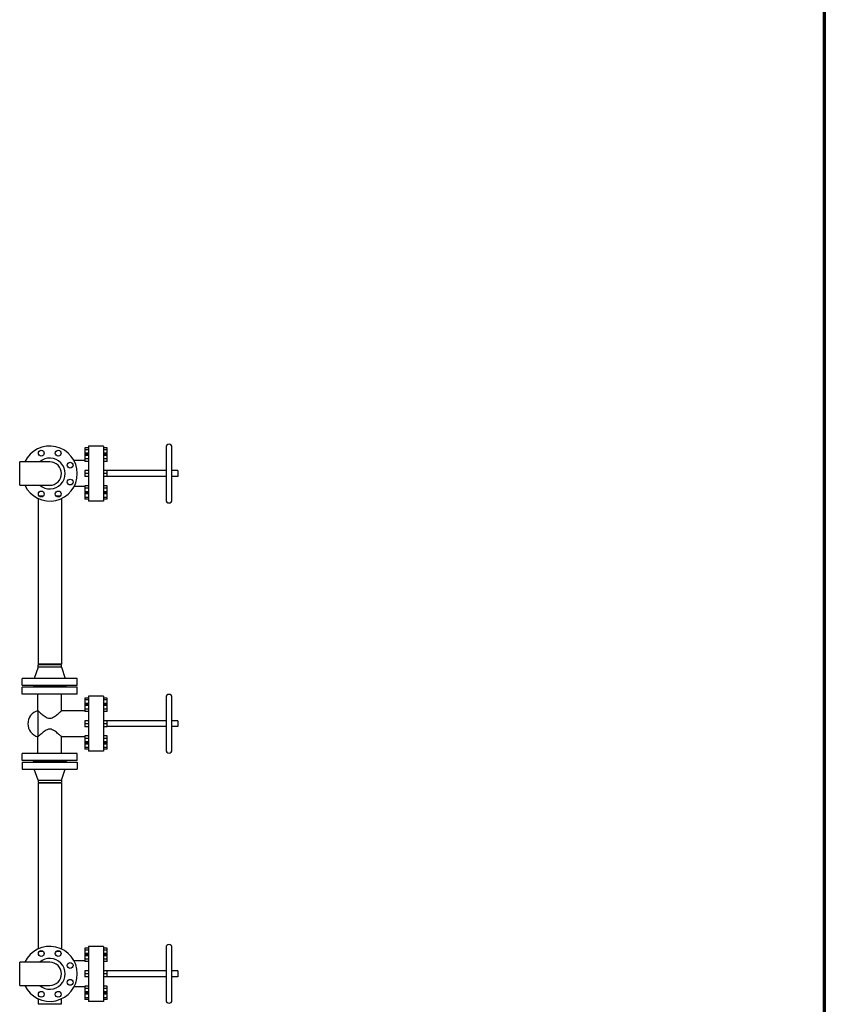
# Model space of a CAD drawing. Header units: inches. Extents: x 36 to 1719, y -84 to 1122.
# Tile 449 of 550: x 1571 to 1692, y 403 to 551. Entities that reach past the tile are written whole.
import ezdxf

# ---------------------------------------------------------------- set-up
doc = ezdxf.new("R2010")
doc.units = ezdxf.units.IN
doc.header["$LTSCALE"] = 48
doc.header["$MEASUREMENT"] = 0
doc.layers.add('Border (ANSI)', color=7, linetype='Continuous', lineweight=70)
doc.layers.add('Visible (ANSI)', color=7, linetype='Continuous', lineweight=30)

# ---------------------------------------------------------------- blocks, each defined once
blk = doc.blocks.new('Borders SUPERIOR BORDER')
at = {"layer": 'Border (ANSI)'}
blk.add_line((35.25, 23.375), (35.25, 0.625), dxfattribs=at)

msp = doc.modelspace()

# ---------------------------------------------------------------- linework, layer by layer
at = {"layer": 'Visible (ANSI)'}
for p, q in [((1581.77312, 486.75993), (1581.21312, 486.75993)), ((1581.21312, 486.75993), (1581.21312, 486.49593)), ((1581.77312, 486.49593), (1581.21312, 486.49593)), ((1581.21312, 486.49593), (1581.21312, 485.96793)), ((1581.77312, 485.96793), (1581.21312, 485.96793)), ((1581.21312, 485.96793), (1581.21312, 485.77246)), ((1581.77312, 485.77246), (1581.21312, 485.77246)), ((1581.21312, 485.77246), (1581.21312, 485.6358)), ((1581.77312, 485.6358), (1581.21312, 485.6358)), ((1581.21312, 485.6358), (1581.21312, 485.12579)), ((1584.01312, 487.04693), (1581.77312, 487.04693)), ((1581.77312, 487.04693), (1581.77312, 478.79693)), ((1584.01312, 487.04693), (1584.01312, 478.79693)), ((1584.57312, 486.75993), (1584.01312, 486.75993)), ((1584.57312, 486.49593), (1584.01312, 486.49593)), ((1584.57312, 485.96793), (1584.01312, 485.96793)), ((1584.57312, 485.77246), (1584.01312, 485.77246)), ((1584.57312, 485.6358), (1584.01312, 485.6358)), ((1584.57312, 486.49593), (1584.57312, 486.75993)), ((1584.57312, 485.96793), (1584.57312, 486.49593)), ((1584.57312, 485.77246), (1584.57312, 485.96793)), ((1584.57312, 485.6358), (1584.57312, 485.77246)), ((1584.57312, 485.12579), (1584.57312, 485.6358)), ((1593.39812, 486.88193), (1593.39812, 478.96193)), ((1594.27812, 478.96193), (1594.27812, 486.88193)), ((1571.46812, 481.17193), (1571.46812, 484.67193)), ((1575.96812, 484.67193), (1571.46812, 484.67193)), ((1581.21312, 484.87993), (1579.5988, 484.87993)), ((1581.77312, 485.12579), (1581.21312, 485.12579)), ((1581.21312, 485.12579), (1581.21312, 484.75244)), ((1581.77312, 484.75244), (1581.21312, 484.75244)), ((1584.57312, 485.12579), (1584.01312, 485.12579)), ((1584.57312, 484.75244), (1584.01312, 484.75244)), ((1584.57312, 484.75244), (1584.57312, 485.12579)), ((1581.77312, 483.37919), (1581.21312, 483.37919)), ((1581.21312, 483.37919), (1581.21312, 482.92193)), ((1581.77312, 482.92193), (1581.21312, 482.92193)), ((1581.21312, 482.92193), (1581.21312, 482.46467)), ((1584.57312, 483.37919), (1584.01312, 483.37919)), ((1584.57312, 482.92193), (1584.01312, 482.92193)), ((1584.57312, 482.92193), (1584.57312, 483.37919)), ((1593.39812, 483.36193), (1584.57312, 483.36193)), ((1584.57312, 482.46467), (1584.57312, 482.92193)), ((1595.15812, 483.36193), (1594.27812, 483.36193)), ((1595.15812, 483.36193), (1595.15812, 482.48193)), ((1581.77312, 482.46467), (1581.21312, 482.46467)), ((1584.57312, 482.46467), (1584.01312, 482.46467)), ((1593.39812, 482.48193), (1584.57312, 482.48193)), ((1595.15812, 482.48193), (1594.27812, 482.48193)), ((1571.46812, 481.17193), (1575.96812, 481.17193)), ((1581.21312, 480.96393), (1579.5988, 480.96393)), ((1581.77312, 481.09141), (1581.21312, 481.09141)), ((1581.21312, 481.09141), (1581.21312, 480.71806)), ((1581.77312, 480.71806), (1581.21312, 480.71806)), ((1581.21312, 480.71806), (1581.21312, 480.20805)), ((1581.77312, 480.20805), (1581.21312, 480.20805)), ((1581.21312, 480.20805), (1581.21312, 480.0714)), ((1581.77312, 480.0714), (1581.21312, 480.0714)), ((1581.21312, 480.0714), (1581.21312, 479.87593)), ((1581.77312, 479.87593), (1581.21312, 479.87593)), ((1581.21312, 479.87593), (1581.21312, 479.34793)), ((1584.57312, 481.09141), (1584.01312, 481.09141)), ((1584.57312, 480.71806), (1584.01312, 480.71806)), ((1584.57312, 480.20805), (1584.01312, 480.20805)), ((1584.57312, 480.0714), (1584.01312, 480.0714)), ((1584.57312, 479.87593), (1584.01312, 479.87593)), ((1584.57312, 480.71806), (1584.57312, 481.09141)), ((1584.57312, 480.20805), (1584.57312, 480.71806)), ((1584.57312, 480.0714), (1584.57312, 480.20805)), ((1584.57312, 479.87593), (1584.57312, 480.0714)), ((1584.57312, 479.34793), (1584.57312, 479.87593)), ((1574.21812, 479.18654), (1574.21812, 454.35193)), ((1574.99766, 479.54193), (1574.40521, 479.54193)), ((1577.53103, 479.54193), (1576.93858, 479.54193)), ((1577.71812, 479.18654), (1577.71812, 454.35193)), ((1581.77312, 479.34793), (1581.21312, 479.34793)), ((1581.21312, 479.34793), (1581.21312, 479.08393)), ((1581.77312, 479.08393), (1581.21312, 479.08393)), ((1584.01312, 478.79693), (1581.77312, 478.79693)), ((1584.57312, 479.34793), (1584.01312, 479.34793)), ((1584.57312, 479.08393), (1584.01312, 479.08393)), ((1584.57312, 479.08393), (1584.57312, 479.34793)), ((1574.21812, 453.88693), (1573.65812, 452.22693)), ((1577.71812, 454.35193), (1574.21812, 454.35193)), ((1574.21812, 453.88693), (1574.21812, 454.22693)), ((1577.71812, 454.22693), (1574.21812, 454.22693)), ((1577.71812, 453.88693), (1574.21812, 453.88693)), ((1577.71812, 453.88693), (1577.71812, 454.22693)), ((1577.71812, 453.88693), (1578.27812, 452.22693)), ((1571.84312, 451.16693), (1571.84312, 452.22693)), ((1580.09312, 452.22693), (1571.84312, 452.22693)), ((1580.09312, 451.16693), (1580.09312, 452.22693)), ((1580.09312, 451.16693), (1571.84312, 451.16693)), ((1571.84312, 449.86193), (1571.84312, 450.92193)), ((1580.09312, 450.92193), (1571.84312, 450.92193)), ((1573.46812, 451.10693), (1573.46812, 451.16693)), ((1578.46812, 451.10693), (1573.46812, 451.10693)), ((1573.46812, 450.92193), (1573.46812, 450.98193)), ((1578.46812, 450.98193), (1573.46812, 450.98193)), ((1578.46812, 451.10693), (1578.46812, 451.16693)), ((1578.46812, 450.92193), (1578.46812, 450.98193)), ((1580.09312, 449.86193), (1580.09312, 450.92193)), ((1580.09312, 449.86193), (1571.84312, 449.86193)), ((1574.18812, 447.37993), (1574.18812, 449.86193)), ((1577.74812, 447.37993), (1577.74812, 449.86193)), ((1581.77312, 449.25993), (1581.21312, 449.25993)), ((1581.21312, 449.25993), (1581.21312, 448.99593)), ((1581.77312, 448.99593), (1581.21312, 448.99593)), ((1581.21312, 448.99593), (1581.21312, 448.46793)), ((1584.01312, 449.54693), (1581.77312, 449.54693)), ((1581.77312, 449.54693), (1581.77312, 441.29693)), ((1584.01312, 449.54693), (1584.01312, 441.29693)), ((1584.57312, 449.25993), (1584.01312, 449.25993)), ((1584.57312, 448.99593), (1584.01312, 448.99593)), ((1584.57312, 448.99593), (1584.57312, 449.25993)), ((1584.57312, 448.46793), (1584.57312, 448.99593)), ((1593.39812, 449.38193), (1593.39812, 441.46193)), ((1594.27812, 441.46193), (1594.27812, 449.38193)), ((1574.18812, 447.37993), (1574.18812, 443.46393)), ((1581.21312, 447.37993), (1577.74812, 447.37993)), ((1581.77312, 448.46793), (1581.21312, 448.46793)), ((1581.21312, 448.46793), (1581.21312, 448.27246)), ((1581.77312, 448.27246), (1581.21312, 448.27246)), ((1581.21312, 448.27246), (1581.21312, 448.1358)), ((1581.77312, 448.1358), (1581.21312, 448.1358)), ((1581.21312, 448.1358), (1581.21312, 447.62579)), ((1581.77312, 447.62579), (1581.21312, 447.62579)), ((1581.21312, 447.62579), (1581.21312, 447.25244)), ((1581.77312, 447.25244), (1581.21312, 447.25244)), ((1584.57312, 448.46793), (1584.01312, 448.46793)), ((1584.57312, 448.27246), (1584.01312, 448.27246)), ((1584.57312, 448.1358), (1584.01312, 448.1358)), ((1584.57312, 447.62579), (1584.01312, 447.62579)), ((1584.57312, 447.25244), (1584.01312, 447.25244)), ((1584.57312, 448.27246), (1584.57312, 448.46793)), ((1584.57312, 448.1358), (1584.57312, 448.27246)), ((1584.57312, 447.62579), (1584.57312, 448.1358)), ((1584.57312, 447.25244), (1584.57312, 447.62579)), ((1581.77312, 445.87919), (1581.21312, 445.87919)), ((1581.21312, 445.87919), (1581.21312, 445.42193)), ((1584.57312, 445.87919), (1584.01312, 445.87919)), ((1584.57312, 445.42193), (1584.57312, 445.87919)), ((1593.39812, 445.86193), (1584.57312, 445.86193)), ((1595.15812, 445.86193), (1594.27812, 445.86193)), ((1595.15812, 445.86193), (1595.15812, 444.98193)), ((1581.77312, 445.42193), (1581.21312, 445.42193)), ((1581.21312, 445.42193), (1581.21312, 444.96467)), ((1581.77312, 444.96467), (1581.21312, 444.96467)), ((1584.57312, 445.42193), (1584.01312, 445.42193)), ((1584.57312, 444.96467), (1584.01312, 444.96467)), ((1584.57312, 444.96467), (1584.57312, 445.42193)), ((1593.39812, 444.98193), (1584.57312, 444.98193)), ((1595.15812, 444.98193), (1594.27812, 444.98193)), ((1574.18812, 440.98193), (1574.18812, 443.46393)), ((1581.21312, 443.46393), (1577.74812, 443.46393)), ((1577.74812, 440.98193), (1577.74812, 443.46393)), ((1581.77312, 443.59141), (1581.21312, 443.59141)), ((1581.21312, 443.59141), (1581.21312, 443.21806)), ((1581.77312, 443.21806), (1581.21312, 443.21806)), ((1581.21312, 443.21806), (1581.21312, 442.70805)), ((1584.57312, 443.59141), (1584.01312, 443.59141)), ((1584.57312, 443.21806), (1584.01312, 443.21806)), ((1584.57312, 443.21806), (1584.57312, 443.59141)), ((1584.57312, 442.70805), (1584.57312, 443.21806)), ((1581.77312, 442.70805), (1581.21312, 442.70805)), ((1581.21312, 442.70805), (1581.21312, 442.5714)), ((1581.77312, 442.5714), (1581.21312, 442.5714)), ((1581.21312, 442.5714), (1581.21312, 442.37593)), ((1581.77312, 442.37593), (1581.21312, 442.37593)), ((1581.21312, 442.37593), (1581.21312, 441.84793)), ((1581.77312, 441.84793), (1581.21312, 441.84793)), ((1581.21312, 441.84793), (1581.21312, 441.58393)), ((1581.77312, 441.58393), (1581.21312, 441.58393)), ((1584.57312, 442.70805), (1584.01312, 442.70805)), ((1584.57312, 442.5714), (1584.01312, 442.5714)), ((1584.57312, 442.37593), (1584.01312, 442.37593)), ((1584.57312, 441.84793), (1584.01312, 441.84793)), ((1584.57312, 441.58393), (1584.01312, 441.58393)), ((1584.57312, 442.5714), (1584.57312, 442.70805)), ((1584.57312, 442.37593), (1584.57312, 442.5714)), ((1584.57312, 441.84793), (1584.57312, 442.37593)), ((1584.57312, 441.58393), (1584.57312, 441.84793)), ((1571.84312, 439.92193), (1571.84312, 440.98193)), ((1580.09312, 440.98193), (1571.84312, 440.98193)), ((1580.09312, 439.92193), (1571.84312, 439.92193)), ((1573.46812, 439.86193), (1573.46812, 439.92193)), ((1578.46812, 439.86193), (1578.46812, 439.92193)), ((1580.09312, 439.92193), (1580.09312, 440.98193)), ((1584.01312, 441.29693), (1581.77312, 441.29693)), ((1571.84312, 439.67693), (1571.84312, 438.61693)), ((1571.84312, 439.67693), (1580.09312, 439.67693)), ((1571.84312, 438.61693), (1580.09312, 438.61693)), ((1578.46812, 439.86193), (1573.46812, 439.86193)), ((1573.46812, 439.73693), (1573.46812, 439.67693)), ((1573.46812, 439.73693), (1578.46812, 439.73693)), ((1574.21812, 436.95693), (1573.65812, 438.61693)), ((1577.71812, 436.95693), (1578.27812, 438.61693)), ((1578.46812, 439.73693), (1578.46812, 439.67693)), ((1580.09312, 439.67693), (1580.09312, 438.61693)), ((1574.21812, 436.95693), (1574.21812, 436.61693)), ((1574.21812, 436.95693), (1577.71812, 436.95693)), ((1577.71812, 436.95693), (1577.71812, 436.61693)), ((1574.21812, 436.61693), (1577.71812, 436.61693)), ((1574.21812, 436.49193), (1574.21812, 411.65732)), ((1577.71812, 436.49193), (1574.21812, 436.49193)), ((1577.71812, 436.49193), (1577.71812, 411.65732)), ((1584.01312, 412.04693), (1581.77312, 412.04693)), ((1581.77312, 412.04693), (1581.77312, 403.79693)), ((1584.01312, 412.04693), (1584.01312, 403.79693)), ((1593.39812, 411.88193), (1593.39812, 403.96193)), ((1594.27812, 403.96193), (1594.27812, 411.88193)), ((1574.40521, 411.30193), (1574.99766, 411.30193)), ((1576.93858, 411.30193), (1577.53103, 411.30193)), ((1581.77312, 411.75993), (1581.21312, 411.75993)), ((1581.21312, 411.75993), (1581.21312, 411.49593)), ((1581.77312, 411.49593), (1581.21312, 411.49593)), ((1581.21312, 411.49593), (1581.21312, 410.96793)), ((1581.77312, 410.96793), (1581.21312, 410.96793)), ((1581.21312, 410.96793), (1581.21312, 410.77246)), ((1581.77312, 410.77246), (1581.21312, 410.77246)), ((1581.21312, 410.77246), (1581.21312, 410.6358)), ((1581.77312, 410.6358), (1581.21312, 410.6358)), ((1581.21312, 410.6358), (1581.21312, 410.12579)), ((1584.57312, 411.75993), (1584.01312, 411.75993)), ((1584.57312, 411.49593), (1584.01312, 411.49593)), ((1584.57312, 410.96793), (1584.01312, 410.96793)), ((1584.57312, 410.77246), (1584.01312, 410.77246)), ((1584.57312, 410.6358), (1584.01312, 410.6358)), ((1584.57312, 411.49593), (1584.57312, 411.75993)), ((1584.57312, 410.96793), (1584.57312, 411.49593)), ((1584.57312, 410.77246), (1584.57312, 410.96793)), ((1584.57312, 410.6358), (1584.57312, 410.77246)), ((1584.57312, 410.12579), (1584.57312, 410.6358)), ((1571.46812, 406.17193), (1571.46812, 409.67193)), ((1575.96812, 409.67193), (1571.46812, 409.67193)), ((1581.21312, 409.87993), (1579.5988, 409.87993)), ((1581.77312, 410.12579), (1581.21312, 410.12579)), ((1581.21312, 410.12579), (1581.21312, 409.75244)), ((1581.77312, 409.75244), (1581.21312, 409.75244)), ((1584.57312, 410.12579), (1584.01312, 410.12579)), ((1584.57312, 409.75244), (1584.01312, 409.75244)), ((1584.57312, 409.75244), (1584.57312, 410.12579)), ((1581.77312, 408.37919), (1581.21312, 408.37919)), ((1581.21312, 408.37919), (1581.21312, 407.92193)), ((1581.77312, 407.92193), (1581.21312, 407.92193)), ((1581.21312, 407.92193), (1581.21312, 407.46467)), ((1581.77312, 407.46467), (1581.21312, 407.46467)), ((1584.57312, 408.37919), (1584.01312, 408.37919)), ((1584.57312, 407.92193), (1584.01312, 407.92193)), ((1584.57312, 407.46467), (1584.01312, 407.46467)), ((1584.57312, 407.92193), (1584.57312, 408.37919)), ((1593.39812, 408.36193), (1584.57312, 408.36193)), ((1584.57312, 407.46467), (1584.57312, 407.92193)), ((1593.39812, 407.48193), (1584.57312, 407.48193)), ((1595.15812, 408.36193), (1594.27812, 408.36193)), ((1595.15812, 407.48193), (1594.27812, 407.48193)), ((1595.15812, 408.36193), (1595.15812, 407.48193)), ((1571.46812, 406.17193), (1575.96812, 406.17193)), ((1581.21312, 405.96393), (1579.5988, 405.96393)), ((1581.77312, 406.09141), (1581.21312, 406.09141)), ((1581.21312, 406.09141), (1581.21312, 405.71806)), ((1584.57312, 406.09141), (1584.01312, 406.09141)), ((1584.57312, 405.71806), (1584.57312, 406.09141)), ((1581.77312, 405.71806), (1581.21312, 405.71806)), ((1581.21312, 405.71806), (1581.21312, 405.20805)), ((1581.77312, 405.20805), (1581.21312, 405.20805)), ((1581.21312, 405.20805), (1581.21312, 405.0714)), ((1581.77312, 405.0714), (1581.21312, 405.0714)), ((1581.21312, 405.0714), (1581.21312, 404.87593)), ((1581.77312, 404.87593), (1581.21312, 404.87593)), ((1581.21312, 404.87593), (1581.21312, 404.34793)), ((1584.57312, 405.71806), (1584.01312, 405.71806)), ((1584.57312, 405.20805), (1584.01312, 405.20805)), ((1584.57312, 405.0714), (1584.01312, 405.0714)), ((1584.57312, 404.87593), (1584.01312, 404.87593)), ((1584.57312, 405.20805), (1584.57312, 405.71806)), ((1584.57312, 405.0714), (1584.57312, 405.20805)), ((1584.57312, 404.87593), (1584.57312, 405.0714)), ((1584.57312, 404.34793), (1584.57312, 404.87593)), ((1574.21812, 404.18654), (1574.21812, 403.42193)), ((1574.21812, 403.42193), (1577.71812, 403.42193)), ((1577.71812, 403.42193), (1577.71812, 404.18654)), ((1581.77312, 404.34793), (1581.21312, 404.34793)), ((1581.21312, 404.34793), (1581.21312, 404.08393)), ((1581.77312, 404.08393), (1581.21312, 404.08393)), ((1584.01312, 403.79693), (1581.77312, 403.79693)), ((1584.57312, 404.34793), (1584.01312, 404.34793)), ((1584.57312, 404.08393), (1584.01312, 404.08393)), ((1584.57312, 404.08393), (1584.57312, 404.34793))]:
    msp.add_line(p, q, dxfattribs=at)
for centre in [(1574.70144, 485.97997), (1577.2348, 485.97997), (1579.02616, 484.18861), (1579.02616, 481.65525), (1574.70144, 479.86389), (1577.2348, 479.86389), (1574.70144, 410.97997), (1577.2348, 410.97997), (1579.02616, 409.18861), (1579.02616, 406.65525), (1574.70144, 404.86389), (1577.2348, 404.86389)]:
    msp.add_circle(centre, 0.4375, dxfattribs=at)
for centre, radius, start, end in [((1593.83812, 486.88193), 0.44, 0, 180), ((1575.96812, 482.92193), 4.125, 205.1027208, 154.8972792), ((1575.96812, 482.92193), 2.31, 229.2509456, 130.7490544), ((1575.96812, 482.92193), 1.75, 270, 90), ((1593.83812, 478.96193), 0.44, 180, 0), ((1593.83812, 449.38193), 0.44, 0, 180), ((1574.71604, 445.42193), 2.02792, 105.0894267, 254.9105733), ((1593.83812, 441.46193), 0.44, 180, 0), ((1575.96812, 407.92193), 4.125, 205.1027208, 154.8972792), ((1593.83812, 411.88193), 0.44, 0, 180), ((1575.96812, 407.92193), 2.31, 229.2509456, 130.7490544), ((1575.96812, 407.92193), 1.75, 270, 90), ((1593.83812, 403.96193), 0.44, 180, 0)]:
    msp.add_arc(centre, radius, start, end, dxfattribs=at)
for points, knots in [([(1574.18812, 447.37993), (1574.18812, 447.37993), (1574.20049, 447.36866), (1574.24973, 447.32406), (1574.28658, 447.29075), (1574.38049, 447.20672), (1574.43765, 447.15592), (1574.56558, 447.04412), (1574.63635, 446.98314), (1574.78881, 446.85521), (1574.87683, 446.78306), (1575.0657, 446.63689), (1575.16646, 446.5628), (1575.37727, 446.42594), (1575.48684, 446.36319), (1575.71701, 446.26892), (1575.83766, 446.23763), (1576.09858, 446.23763), (1576.21923, 446.26892), (1576.4494, 446.36319), (1576.55897, 446.42594), (1576.76978, 446.5628), (1576.87054, 446.63689), (1577.05941, 446.78306), (1577.14743, 446.85521), (1577.29989, 446.98314), (1577.37066, 447.04412), (1577.49859, 447.15592), (1577.55575, 447.20672), (1577.64966, 447.29075), (1577.68651, 447.32406), (1577.73575, 447.36866), (1577.74812, 447.37993), (1577.74812, 447.37993)], [7.641352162, 7.641352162, 7.641352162, 7.641352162, 8.557557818, 8.557557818, 9.473763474, 9.473763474, 10.38996913, 10.38996913, 11.306174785, 11.306174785, 12.30030717, 12.30030717, 13.294439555, 13.294439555, 14.28857194, 14.28857194, 15.282704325, 15.282704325, 16.276836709, 16.276836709, 17.270969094, 17.270969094, 18.265101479, 18.265101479, 19.259233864, 19.259233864, 20.17543952, 20.17543952, 21.091645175, 21.091645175, 22.007850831, 22.007850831, 22.924056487, 22.924056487, 22.924056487, 22.924056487]), ([(1577.74812, 443.46393), (1577.74812, 443.46393), (1577.73575, 443.4752), (1577.68651, 443.51979), (1577.64966, 443.5531), (1577.55575, 443.63714), (1577.49859, 443.68793), (1577.37066, 443.79974), (1577.29989, 443.86071), (1577.14743, 443.98865), (1577.05941, 444.06079), (1576.87054, 444.20696), (1576.76978, 444.28105), (1576.55897, 444.41791), (1576.4494, 444.48067), (1576.21923, 444.57493), (1576.09858, 444.60623), (1575.83766, 444.60623), (1575.71701, 444.57493), (1575.48684, 444.48067), (1575.37727, 444.41791), (1575.16646, 444.28105), (1575.0657, 444.20696), (1574.87683, 444.06079), (1574.78881, 443.98865), (1574.63635, 443.86071), (1574.56558, 443.79974), (1574.43765, 443.68793), (1574.38049, 443.63714), (1574.28658, 443.5531), (1574.24973, 443.51979), (1574.20049, 443.4752), (1574.18812, 443.46393), (1574.18812, 443.46393)], [38.206760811, 38.206760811, 38.206760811, 38.206760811, 39.122966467, 39.122966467, 40.039172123, 40.039172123, 40.955377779, 40.955377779, 41.871583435, 41.871583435, 42.865715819, 42.865715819, 43.859848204, 43.859848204, 44.853980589, 44.853980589, 45.848112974, 45.848112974, 46.842245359, 46.842245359, 47.836377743, 47.836377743, 48.830510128, 48.830510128, 49.824642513, 49.824642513, 50.740848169, 50.740848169, 51.657053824, 51.657053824, 52.57325948, 52.57325948, 53.489465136, 53.489465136, 53.489465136, 53.489465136])]:
    msp.add_open_spline(points, degree=3, knots=knots, dxfattribs=at)

# ---------------------------------------------------------------- block references
at = {"xscale": 48, "yscale": 48, "zscale": 48}
msp.add_blockref('Borders SUPERIOR BORDER', (0, 0), dxfattribs=at)

doc.saveas('drawing.dxf')
